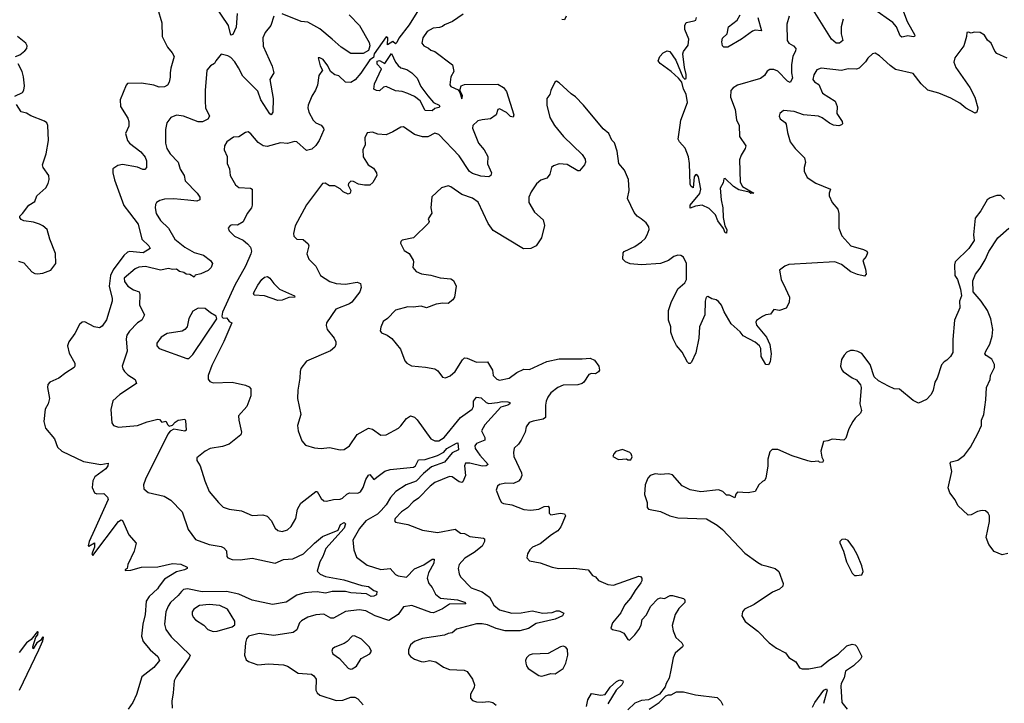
# Model space of a CAD drawing. Extents: x 2199565 to 2323334, y 894172 to 1018966.
# Tile 261 of 440: x 2233874 to 2241160, y 1007768 to 1012829. Entities that reach past the tile are written whole.
import ezdxf

# ---------------------------------------------------------------- set-up
doc = ezdxf.new("R2010")
doc.units = 0

msp = doc.modelspace()

# ---------------------------------------------------------------- linework, layer by layer
at = {"layer": '0CON10XD'}
for points in [[(2236886.2, 1013003.8), (2236755, 1012791.8), (2236678.6, 1012691.4), (2236665, 1012660), (2236655, 1012650), (2236635, 1012667.5), (2236595, 1012642.5), (2236597.5, 1012695), (2236585, 1012702.5), (2236495.5, 1012575), (2236490.6, 1012549.4), (2236465, 1012530.4), (2236397.7, 1012432.3), (2236355, 1012384.4), (2236325, 1012364), (2236285, 1012366), (2236235, 1012412), (2236205, 1012420.6), (2236174.3, 1012444.3), (2236155, 1012486.7), (2236120, 1012535), (2236095, 1012547.5), (2236083, 1012547), (2236097.7, 1012487.7), (2236113.8, 1012455), (2236088, 1012415), (2236077.5, 1012345), (2236062.7, 1012307.3), (2236035, 1012262.5), (2236008, 1012195), (2236005.8, 1012175), (2236012.9, 1012145), (2236044.4, 1012085), (2236066.1, 1012066.1), (2236105, 1012046.9), (2236122.2, 1012025), (2236123.6, 1012013.6), (2236088.7, 1011935), (2236065, 1011898.5), (2236035, 1011871.3), (2235995, 1011859.2), (2235925, 1011924.2), (2235907.6, 1011927.6), (2235855, 1011911.5), (2235803.4, 1011916.6), (2235705, 1011891.1), (2235675, 1011894.3), (2235639.3, 1011919.3), (2235584.2, 1011984.2), (2235565, 1011998.8), (2235545, 1011993.8), (2235495, 1011960.8), (2235455, 1011959.2), (2235406, 1011925), (2235388, 1011895), (2235386.2, 1011865), (2235408.8, 1011815), (2235410, 1011765), (2235426, 1011725), (2235430, 1011675), (2235470, 1011605), (2235495, 1011587.5), (2235581.4, 1011581.4), (2235595, 1011573.3), (2235594.3, 1011455), (2235588.1, 1011435), (2235557.5, 1011395), (2235527.7, 1011332.3), (2235485, 1011306.7), (2235445, 1011310), (2235430, 1011305), (2235416.7, 1011285), (2235423.8, 1011265), (2235463.8, 1011225), (2235527, 1011197), (2235559.7, 1011169.7), (2235582, 1011145), (2235588.9, 1011115), (2235585, 1011094.4), (2235543.7, 1011005), (2235465, 1010863.8), (2235374.2, 1010664.2), (2235368.8, 1010635), (2235372.5, 1010625), (2235385, 1010620), (2235405, 1010622.5), (2235416.7, 1010606.7), (2235423.6, 1010593.6), (2235442.5, 1010585), (2235385, 1010445.4), (2235295, 1010268.8), (2235267.3, 1010195), (2235267.1, 1010167.1), (2235279.5, 1010149.5), (2235305, 1010140), (2235445.5, 1010145.5), (2235544.3, 1010124.3), (2235570.5, 1010110.5), (2235583.3, 1010095), (2235583.8, 1010045), (2235554.2, 1009965.8), (2235494, 1009895), (2235494.2, 1009865), (2235515.7, 1009775), (2235510, 1009755), (2235423, 1009687), (2235375, 1009670), (2235283.3, 1009655), (2235245, 1009635.7), (2235183.3, 1009585), (2235183.8, 1009565), (2235208.8, 1009525), (2235244, 1009415), (2235276.2, 1009335), (2235343.6, 1009253.6), (2235380.3, 1009220.3), (2235424.5, 1009204.5), (2235515, 1009193.1), (2235595, 1009157.5), (2235673.6, 1009163.6), (2235705, 1009153.3), (2235735, 1009122.5), (2235764.1, 1009064.1), (2235785, 1009046.2), (2235815, 1009040), (2235855, 1009052), (2235882.6, 1009077.4), (2235916.9, 1009135), (2235929.1, 1009205), (2235955, 1009250), (2236065, 1009336), (2236075.9, 1009335.9), (2236104.3, 1009285), (2236125, 1009268.1), (2236145, 1009265.6), (2236195, 1009276.5), (2236245, 1009278.9), (2236263.6, 1009286.4), (2236295, 1009317.1), (2236315, 1009327.1), (2236375, 1009322.5), (2236395, 1009334.4), (2236414.7, 1009365.3), (2236436.2, 1009425), (2236455, 1009458), (2236465, 1009462), (2236495, 1009425.7), (2236535, 1009456.7), (2236575, 1009486.5), (2236615, 1009500), (2236787.1, 1009515), (2236803.2, 1009526.8), (2236825, 1009571.3), (2236875, 1009573.2), (2236965, 1009602.8), (2237011.7, 1009628.3), (2237035, 1009653.4), (2237105, 1009694.6), (2237116.7, 1009696.7), (2237120.8, 1009645), (2237075, 1009622.7), (2237017.6, 1009552.4), (2236922, 1009518), (2236860.6, 1009469.4), (2236807.4, 1009412.6), (2236734.5, 1009385.5), (2236657.5, 1009335), (2236617.7, 1009292.3), (2236585, 1009238.1), (2236549.6, 1009195), (2236521, 1009169), (2236435, 1009118.6), (2236388.3, 1009061.7), (2236340, 1008975), (2236345.6, 1008905), (2236365, 1008850), (2236445, 1008790.8), (2236545, 1008758.9), (2236615, 1008766), (2236655, 1008720.5), (2236675, 1008711.8), (2236735, 1008702.9), (2236795, 1008763.1), (2236865, 1008792.1), (2236925, 1008834.6), (2236940, 1008835), (2236938.3, 1008805), (2236900, 1008735), (2236888.1, 1008695), (2236901.9, 1008655), (2236925.6, 1008625), (2236950, 1008575), (2236986.4, 1008546.4), (2237114, 1008535), (2237165, 1008516.6), (2237175.8, 1008505), (2237055, 1008500.9), (2237002.3, 1008467.7), (2236935, 1008438.6), (2236915, 1008439.2), (2236775, 1008492.9), (2236715, 1008481.5), (2236675, 1008424.3), (2236605, 1008381.1), (2236504.6, 1008414.6), (2236435, 1008451.9), (2236385, 1008460.5), (2236285, 1008447.5), (2236195, 1008398.8), (2236175, 1008399.1), (2236125, 1008427.9), (2236065, 1008423.6), (2236005, 1008404.5), (2235960.2, 1008379.8), (2235945.4, 1008364.6), (2235925, 1008312.5), (2235898.1, 1008291.9), (2235755, 1008268.9), (2235645, 1008284.5), (2235566.7, 1008265), (2235552, 1008245), (2235543.4, 1008216.6), (2235538, 1008125), (2235550.5, 1008090.5), (2235566.4, 1008076.4), (2235595, 1008066.7), (2235635, 1008053.3), (2235715, 1008059.2), (2235825, 1008052.1), (2235855, 1008041.8), (2235935, 1007992.1), (2236032.8, 1007982.8), (2236051.4, 1007971.4), (2236067.8, 1007947.8), (2236064.5, 1007865), (2236075, 1007846), (2236095, 1007829.2), (2236215, 1007790), (2236265, 1007792.2), (2236325, 1007813.1), (2236354.3, 1007814.3), (2236375, 1007802), (2236415, 1007756.7)], [(2235481.8, 1012875), (2235475, 1012772.5), (2235450.5, 1012719.5), (2235435.9, 1012714.1), (2235418.8, 1012785), (2235315, 1012939.6)], [(2240390.5, 1012945), (2240441.5, 1012815), (2240497.5, 1012715), (2240495.7, 1012704.3), (2240485, 1012700.8), (2240445, 1012708.9), (2240415, 1012701.4), (2240400.3, 1012700.3), (2240388.7, 1012708.7), (2240362.5, 1012775), (2240335, 1012806.7), (2240195, 1012906.5)], [(2234894.2, 1012914.2), (2234924.4, 1012805), (2234928.6, 1012705), (2234967.1, 1012625), (2235002.6, 1012582.6), (2235017.1, 1012555), (2234990.9, 1012469.1), (2234986.9, 1012435), (2234987.9, 1012402.1), (2234979.2, 1012365), (2234966.3, 1012343.7), (2234945, 1012331.9), (2234905, 1012329.5), (2234865, 1012343.1), (2234775, 1012358.9), (2234672.5, 1012357.5), (2234660.6, 1012345), (2234616.5, 1012235), (2234619.5, 1012185), (2234675, 1012098.8), (2234682.2, 1012075), (2234680.7, 1012039.3), (2234657.5, 1011985), (2234671.4, 1011935), (2234687.1, 1011915), (2234771.2, 1011851.2), (2234802, 1011812), (2234813.1, 1011785), (2234812, 1011735), (2234799.2, 1011720.8), (2234785, 1011720.8), (2234745, 1011736.9), (2234635, 1011756.1), (2234600, 1011750), (2234563.5, 1011725), (2234561.8, 1011695), (2234575, 1011643.8), (2234645, 1011453.8), (2234685, 1011399.2), (2234749.1, 1011315), (2234778.2, 1011205), (2234828.9, 1011155), (2234840, 1011135), (2234786.8, 1011103.2), (2234687.4, 1011112.6), (2234672.5, 1011107.5), (2234645, 1011083.1), (2234565, 1010976), (2234546.1, 1010935), (2234535.2, 1010855), (2234558.4, 1010765), (2234558.5, 1010745), (2234515, 1010608), (2234485, 1010559.2), (2234465, 1010547.8), (2234425, 1010555.7), (2234355, 1010593.1), (2234335, 1010590), (2234315, 1010572.5), (2234282.2, 1010505), (2234236.5, 1010445), (2234227.5, 1010415), (2234240.1, 1010360.1), (2234282, 1010285), (2234282, 1010265), (2234276.2, 1010255), (2234215, 1010215.5), (2234164.1, 1010175.9), (2234095.5, 1010144.5), (2234082.1, 1010127.9), (2234078.6, 1010105), (2234094.4, 1010025), (2234085.5, 1009985), (2234062.7, 1009945), (2234051.9, 1009855), (2234065.6, 1009805), (2234131.4, 1009725), (2234152.9, 1009665), (2234185, 1009635.7), (2234345, 1009557.5), (2234475, 1009535.6), (2234528.8, 1009545), (2234525.4, 1009525), (2234511.5, 1009505), (2234430.8, 1009445), (2234415.8, 1009415), (2234410, 1009365), (2234426.1, 1009326.1), (2234445, 1009318.8), (2234495, 1009322), (2234524, 1009295), (2234527.9, 1009277.9), (2234428.2, 1009051.8), (2234386.7, 1008965), (2234380, 1008935), (2234385, 1008932.5), (2234427, 1008957), (2234426.4, 1008923.6), (2234407.5, 1008875), (2234415, 1008862.5), (2234605, 1009112.9), (2234625, 1009127.5), (2234635, 1009121.2), (2234680.8, 1009015), (2234736.4, 1008953.6), (2234721.2, 1008895), (2234673.8, 1008795), (2234670, 1008765), (2234653.6, 1008756.4), (2234655, 1008750), (2234695, 1008753.3), (2234774.4, 1008775.6), (2234895, 1008777.5), (2235005, 1008803.3), (2235065, 1008799.2), (2235112.5, 1008775), (2235112.5, 1008765), (2235092.5, 1008755), (2235035, 1008742.5), (2234944.1, 1008685.9), (2234905.4, 1008634.6), (2234892.9, 1008615), (2234831.5, 1008558.5), (2234808.8, 1008525), (2234802.5, 1008425), (2234785.9, 1008354.1), (2234776.1, 1008265), (2234786.9, 1008225), (2234840, 1008165), (2234895.8, 1008115), (2234907.5, 1008085), (2234865, 1008032.5), (2234777.8, 1007965), (2234737, 1007833), (2234710, 1007775), (2234675.8, 1007725)], [(2236311.8, 1012865), (2236387.7, 1012785), (2236459, 1012659), (2236464.3, 1012634.3), (2236455, 1012601.7), (2236415, 1012577.3), (2236325, 1012578.5), (2236252.9, 1012625), (2236185, 1012683.3), (2236095, 1012761.4), (2236005, 1012810), (2235956.5, 1012816.5), (2235815, 1012872.9)], [(2237155, 1012870.8), (2237076.2, 1012815), (2237018.3, 1012791.7), (2237001.2, 1012778.8), (2236979.8, 1012770.2), (2236934.5, 1012765.5), (2236888.7, 1012741.3), (2236856, 1012695), (2236848.8, 1012655), (2236864.2, 1012634.2), (2236898.1, 1012618.1), (2236915, 1012602), (2236945, 1012592.5), (2237076.5, 1012495), (2237087.1, 1012445), (2237064.4, 1012405), (2237055.5, 1012345.5), (2237065, 1012334.4), (2237118.3, 1012308.3), (2237130.7, 1012290.7), (2237145, 1012243.8), (2237151.4, 1012265), (2237133, 1012303), (2237133.9, 1012313.9), (2237141.7, 1012338.3), (2237165, 1012350), (2237412.1, 1012352.1), (2237455, 1012326), (2237475, 1012297.5), (2237529.2, 1012125), (2237525, 1012107.5), (2237505, 1012112.5), (2237475, 1012141.4), (2237425, 1012170), (2237411.2, 1012165), (2237400, 1012125), (2237358.8, 1012095), (2237295, 1012088), (2237265, 1012080), (2237228, 1012045), (2237224.3, 1012025), (2237269.5, 1011915), (2237310.6, 1011865), (2237338, 1011815), (2237335, 1011762.5), (2237365.7, 1011694.3), (2237361.2, 1011675), (2237345, 1011665.8), (2237285, 1011669.2), (2237225, 1011690), (2237201.2, 1011705), (2237125, 1011821.8), (2236975, 1011979.2), (2236945, 1011988), (2236895, 1011962.5), (2236855, 1011962), (2236795, 1011980), (2236715, 1012036.2), (2236695, 1012033.8), (2236635, 1011997.5), (2236585, 1011977.5), (2236525, 1011980.8), (2236485, 1011996), (2236445, 1011990), (2236428, 1011955), (2236429.7, 1011900.3), (2236412.7, 1011867.3), (2236416.2, 1011813.8), (2236452, 1011755), (2236490.7, 1011730.7), (2236514.2, 1011695), (2236517.1, 1011675), (2236487.7, 1011622.3), (2236465, 1011602.5), (2236426.1, 1011603.9), (2236380.3, 1011610.3), (2236345, 1011631.9), (2236325, 1011634.4), (2236305.6, 1011615), (2236305, 1011602.5), (2236324, 1011565), (2236320, 1011545), (2236305, 1011536.2), (2236266.7, 1011555), (2236245, 1011577.5), (2236205, 1011598.5), (2236165, 1011598.1), (2236135, 1011617.8), (2236115, 1011616.4), (2235995, 1011457.1), (2235912.8, 1011302.8), (2235900, 1011245), (2235902, 1011225), (2235924.3, 1011204.3), (2235970.3, 1011200.3), (2236009.1, 1011169.1), (2236012.9, 1011155), (2235999.2, 1011095), (2236012.5, 1011055), (2236064.4, 1011004.4), (2236100.8, 1010935), (2236169.6, 1010889.6), (2236214.6, 1010874.6), (2236285, 1010870.6), (2236370, 1010885), (2236396.7, 1010875), (2236401.2, 1010845), (2236391.2, 1010815), (2236331.7, 1010738.3), (2236315, 1010725.7), (2236213.8, 1010685), (2236143.8, 1010585), (2236141.2, 1010565), (2236148.8, 1010535), (2236200.7, 1010470.7), (2236212.9, 1010445), (2236214.2, 1010425), (2236206.2, 1010405), (2236173, 1010377), (2235995, 1010301.2), (2235955, 1010247.5), (2235948.8, 1010225), (2235947.5, 1010175), (2235931.4, 1010085), (2235930, 1010025), (2235954.2, 1009905), (2235930, 1009825), (2235934, 1009785), (2235961.7, 1009711.7), (2235989.5, 1009679.5), (2236055, 1009659.2), (2236105, 1009654.2), (2236165, 1009662), (2236245, 1009644), (2236275, 1009646.2), (2236314, 1009675), (2236371.4, 1009758.6), (2236455, 1009805.6), (2236485, 1009797.5), (2236545, 1009753.8), (2236585, 1009756), (2236675.6, 1009804.4), (2236695, 1009821.2), (2236735, 1009876), (2236765, 1009895.8), (2236795, 1009885.8), (2236815, 1009866), (2236915.8, 1009725.8), (2236945, 1009710.5), (2236975, 1009710), (2237015.5, 1009735), (2237135, 1009884.3), (2237221.1, 1009945), (2237231.9, 1009965), (2237231.8, 1010005), (2237255, 1010033.5), (2237289.5, 1010029.5), (2237325, 1009995.4), (2237345, 1009986.7), (2237410, 1009995)], [(2239335.5, 1012845), (2239363, 1012747), (2239315, 1012750.4), (2239295.3, 1012744.7), (2239215, 1012685.5), (2239115, 1012625.3), (2239083.8, 1012625), (2239075.5, 1012635.5), (2239068.8, 1012665), (2239075, 1012691.9), (2239108.9, 1012725), (2239118.6, 1012775), (2239183.9, 1012825), (2239205.3, 1012865)], [(2239967.9, 1012832.1), (2239953.1, 1012776.9), (2239952.7, 1012725), (2239965.4, 1012675), (2239939.2, 1012655), (2239914.4, 1012654.4), (2239882.1, 1012685), (2239745, 1012901.4)], [(2235754.3, 1012855), (2235732.9, 1012785), (2235690, 1012735), (2235672.5, 1012695), (2235675, 1012632.5), (2235742, 1012485), (2235754.2, 1012435), (2235724.5, 1012385), (2235748.9, 1012245), (2235747.1, 1012142.9), (2235735.7, 1012124.3), (2235725, 1012131.9), (2235658.5, 1012235), (2235635, 1012300.8), (2235525, 1012410.5), (2235491.8, 1012471.8), (2235465, 1012516.4), (2235435, 1012548.5), (2235415, 1012561.5), (2235365, 1012573.3), (2235323.8, 1012525), (2235316.2, 1012505), (2235285, 1012488), (2235258, 1012455), (2235245.6, 1012305), (2235245.5, 1012225), (2235247.8, 1012175), (2235277.8, 1012115), (2235265, 1012092.9), (2235226.4, 1012073.6), (2235195, 1012073.5), (2235085.7, 1012114.3), (2235035, 1012121.5), (2234990.8, 1012105), (2234963.1, 1012065), (2234951.9, 1012015), (2234951.9, 1011915), (2234961.5, 1011875), (2234988.2, 1011835), (2235046.5, 1011775), (2235061.4, 1011721.4), (2235091.4, 1011675), (2235098.6, 1011635), (2235187.1, 1011545), (2235207.5, 1011515), (2235206, 1011495), (2235185, 1011484.4), (2235116.9, 1011493.1), (2235015, 1011502.1), (2234945, 1011500), (2234910.3, 1011489.7), (2234886.2, 1011475), (2234878.8, 1011461.2), (2234875.8, 1011435), (2234883.1, 1011395), (2234915, 1011342.9), (2234975.6, 1011285), (2235021.9, 1011205), (2235095, 1011145.5), (2235165, 1011104.6), (2235234.5, 1011084.5), (2235285.7, 1011045), (2235301.4, 1011025), (2235290.5, 1010995), (2235268.5, 1010971.5), (2235215, 1010946.5), (2235173.3, 1010936.7), (2235165, 1010923.3), (2235133.5, 1010943.5), (2235105, 1010945.4), (2235087.4, 1010957.4), (2235057.3, 1010965), (2235035, 1010981.8), (2235005, 1010978.9), (2234975, 1010987.1), (2234915, 1010975.6), (2234805, 1011002.7), (2234755, 1010996.5), (2234728.6, 1010985), (2234647.1, 1010915), (2234649.5, 1010889.5), (2234675, 1010855.6), (2234715, 1010830), (2234758, 1010815), (2234763.2, 1010793.2), (2234760, 1010715), (2234797.1, 1010645), (2234777.1, 1010605), (2234746.5, 1010583.5), (2234686, 1010524), (2234666, 1010494), (2234660.8, 1010465), (2234668.9, 1010375), (2234632.5, 1010265), (2234635.8, 1010245), (2234648, 1010225), (2234675, 1010198.8), (2234727.5, 1010165), (2234737.5, 1010135), (2234615.7, 1010054.3), (2234562.7, 1010007.3), (2234547.7, 1009942.3), (2234554.2, 1009844.2), (2234567.5, 1009825), (2234605, 1009812.5), (2234745, 1009823.5), (2234817.6, 1009852.4), (2234895, 1009872.5), (2234909.2, 1009869.2), (2234925, 1009850), (2234955, 1009857.5), (2234969.3, 1009829.3), (2234980.7, 1009820.7), (2235005, 1009827.5), (2235025, 1009848.8), (2235045.4, 1009864.6), (2235095, 1009872), (2235101.7, 1009861.7), (2235105, 1009791.2), (2235095, 1009783.6), (2235015, 1009796.7), (2234988, 1009782), (2234970, 1009760), (2234805, 1009427.1), (2234789.7, 1009385), (2234791.4, 1009355), (2234825, 1009329.2), (2234942.1, 1009302.1), (2234991.7, 1009271.7), (2235075, 1009186.7), (2235120, 1009055), (2235175, 1008980), (2235275, 1008944.4), (2235365, 1008928.8), (2235385, 1008918.8), (2235405, 1008896.2), (2235405.6, 1008855.6), (2235413.9, 1008843.9), (2235445, 1008832.5), (2235505, 1008830.3), (2235595, 1008841.6), (2235765, 1008804.6), (2235825, 1008832.9), (2235895, 1008837.2), (2235975, 1008874.1), (2236055, 1008954), (2236115, 1009002.1), (2236230.8, 1009049.2), (2236247.7, 1009092.3), (2236275.5, 1009105.5), (2236285.5, 1009095.5), (2236275, 1009064.6), (2236140, 1008915), (2236117.3, 1008855), (2236094.5, 1008815), (2236075.9, 1008745.9), (2236096, 1008725), (2236136.7, 1008706.7), (2236271.8, 1008681.8), (2236405, 1008641.2), (2236455, 1008632.8), (2236495, 1008602.9), (2236517.5, 1008595), (2236515, 1008570), (2236495, 1008560), (2236475, 1008559.2), (2236439.2, 1008579.2), (2236325, 1008586.1), (2236285, 1008596.2), (2236185, 1008595.7), (2236137.5, 1008582.5), (2236075, 1008593.3), (2236035, 1008591.9), (2235983.9, 1008586.1), (2235925, 1008569.7), (2235845, 1008517.6), (2235745, 1008499.2), (2235595, 1008532.5), (2235495, 1008577.2), (2235405, 1008596.5), (2235222.7, 1008592.7), (2235115.3, 1008614.7), (2235085, 1008610), (2235071.5, 1008595), (2235047.3, 1008565), (2234990.5, 1008515), (2234972.3, 1008487.7), (2234955.3, 1008444.7), (2234944.5, 1008355), (2234954.4, 1008315), (2234995, 1008260), (2235135.6, 1008125), (2235128.6, 1008105), (2235031.1, 1007965), (2235016.7, 1007935), (2235010, 1007845), (2234998.5, 1007785), (2235001.7, 1007731.7)], [(2237918, 1012855), (2237905, 1012826.7), (2237885, 1012830.8)], [(2239568.6, 1012855), (2239550.6, 1012795), (2239552.5, 1012675), (2239565, 1012655.7), (2239600.6, 1012635), (2239616.4, 1012615), (2239613.8, 1012595), (2239595, 1012558), (2239584.1, 1012494.1), (2239584, 1012435), (2239591.5, 1012395), (2239575.7, 1012364.3), (2239555, 1012373.5), (2239485, 1012446.9), (2239455, 1012460.6), (2239425, 1012460.8), (2239405, 1012448.8), (2239384.2, 1012415), (2239356.4, 1012393.6), (2239185, 1012343.1), (2239154, 1012325), (2239135.8, 1012305), (2239134.4, 1012255), (2239167.5, 1012165), (2239177.4, 1012087.4), (2239196.9, 1012045), (2239201.4, 1011965), (2239246, 1011895), (2239242.5, 1011875), (2239213.1, 1011826.9), (2239199.3, 1011790.7), (2239205.6, 1011625.6), (2239223.1, 1011593.1), (2239306.2, 1011545), (2239285, 1011542.9), (2239272.3, 1011552.3), (2239195, 1011570), (2239155, 1011592.9), (2239095, 1011653.3), (2239085, 1011650), (2239078.8, 1011621.2), (2239057.5, 1011582.5), (2239064.3, 1011495), (2239076.7, 1011435), (2239078.5, 1011365), (2239092.4, 1011302.4), (2239107.1, 1011275), (2239105, 1011247.5), (2239095, 1011251.2), (2239082.5, 1011282.5), (2239040.9, 1011340.9), (2239022.9, 1011385), (2238975, 1011432), (2238925, 1011455.8), (2238875, 1011448.9), (2238835, 1011432.5), (2238835, 1011456), (2238907.4, 1011542.6), (2238912.9, 1011575), (2238896.3, 1011665), (2238885, 1011682.9), (2238875, 1011680.8), (2238865.6, 1011665), (2238856.7, 1011585), (2238842.5, 1011595), (2238835, 1011610), (2238831.1, 1011765), (2238823.6, 1011813.6), (2238798.6, 1011878.6), (2238755.8, 1011925), (2238746, 1011945), (2238762.3, 1012047.7), (2238765.8, 1012085), (2238814.2, 1012215), (2238805, 1012277.5), (2238786.2, 1012315), (2238772.5, 1012365), (2238748.8, 1012395), (2238694.6, 1012444.6), (2238613.8, 1012505), (2238598.8, 1012525), (2238610, 1012555), (2238635, 1012584), (2238665, 1012599.2), (2238685, 1012594.3), (2238728.2, 1012528.2), (2238782, 1012402), (2238795, 1012387.5), (2238806, 1012394), (2238806.2, 1012423.8), (2238793.8, 1012475), (2238781.8, 1012575), (2238785.6, 1012594.4), (2238819.2, 1012640.8), (2238824.2, 1012685), (2238795.6, 1012755), (2238795.6, 1012785), (2238805, 1012808), (2238865, 1012819.2), (2238876.2, 1012825), (2238882.5, 1012845)], [(2241180, 1012545), (2241105, 1012578.8), (2241090, 1012595), (2241063.3, 1012655), (2241035, 1012676.7), (2241013, 1012713), (2240980, 1012735), (2240937.5, 1012737.5), (2240915, 1012730), (2240895, 1012737.5), (2240882.5, 1012735), (2240881.2, 1012705), (2240860, 1012635), (2240793.4, 1012546.6), (2240787.5, 1012515), (2240800, 1012475), (2240905, 1012326), (2240941.1, 1012255), (2240962.9, 1012175), (2240957.1, 1012142.9), (2240945, 1012136.2), (2240875, 1012174.4), (2240830.2, 1012210.2), (2240765, 1012247.3), (2240675, 1012284.5), (2240595, 1012308.2), (2240544.2, 1012354.2), (2240485, 1012431.1), (2240355, 1012461.1), (2240315, 1012489.4), (2240235, 1012562), (2240205, 1012580), (2240185, 1012576.7), (2240148.8, 1012545), (2240132.4, 1012517.6), (2240101.2, 1012485), (2240085, 1012468.8), (2240065, 1012462.5), (2240004.4, 1012465.6), (2239955, 1012452.9), (2239805, 1012470), (2239772.6, 1012457.4), (2239749.1, 1012420.9), (2239743.1, 1012385), (2239755, 1012368), (2239787.9, 1012347.9), (2239815, 1012285.8), (2239908.8, 1012225), (2239922.5, 1012185), (2239920.6, 1012135), (2239959.2, 1012075), (2239961.2, 1012058.8), (2239955, 1012050), (2239935, 1012044), (2239895, 1012048.6), (2239865, 1012061.5), (2239811.8, 1012101.8), (2239785, 1012114.6), (2239675, 1012124.6), (2239605, 1012148.6), (2239525, 1012156.2), (2239497.5, 1012135), (2239493.3, 1012115), (2239500, 1012095), (2239537.7, 1012067.7), (2239546.2, 1012055), (2239554.4, 1011994.4), (2239575.5, 1011925.5), (2239612, 1011875), (2239680, 1011805), (2239688, 1011772), (2239678, 1011735), (2239678.3, 1011708.3), (2239701.7, 1011661.7), (2239765, 1011619.2), (2239873.3, 1011575), (2239863.3, 1011545), (2239863.9, 1011523.9), (2239886.7, 1011475), (2239927.5, 1011425), (2239936.2, 1011395), (2239934.4, 1011285), (2239958.5, 1011228.5), (2240025, 1011154), (2240118.3, 1011128.3), (2240143.3, 1011115), (2240146.4, 1011103.6), (2240136.7, 1011075), (2240114, 1011045), (2240133, 1010983), (2240136.7, 1010945), (2240125, 1010931.2), (2240072.7, 1010942.7), (2240025, 1010962.5), (2239955, 1011016.2), (2239905, 1011035.6), (2239565, 1011015.7), (2239536.7, 1011005), (2239496.2, 1010975), (2239508.8, 1010905), (2239541.7, 1010838.3), (2239570, 1010775), (2239566.7, 1010735), (2239546.4, 1010693.6), (2239495, 1010676.7), (2239455, 1010682.5), (2239430.7, 1010649.3), (2239395, 1010643.3), (2239369.3, 1010630.7), (2239327, 1010603), (2239320.7, 1010589.3), (2239325, 1010567.5), (2239399.7, 1010479.7), (2239425.6, 1010425), (2239434, 1010356), (2239426.2, 1010295), (2239415, 1010273.8), (2239395, 1010276.7), (2239360.6, 1010335), (2239358.1, 1010395), (2239348.6, 1010415), (2239315, 1010441.5), (2239227.3, 1010487.3), (2239205, 1010518.8), (2239138.3, 1010578.3), (2239086.2, 1010666.2), (2239066.2, 1010716.2), (2239045, 1010742), (2239027.5, 1010755), (2238995, 1010761.2), (2238965, 1010780), (2238953.3, 1010775), (2238946.7, 1010745), (2238944.3, 1010645), (2238904.1, 1010554.1), (2238898.8, 1010471.2), (2238878, 1010362), (2238845, 1010292.5), (2238835, 1010282.5), (2238825, 1010282.5), (2238815, 1010292.5), (2238777, 1010367), (2238735, 1010416.7), (2238708.8, 1010465), (2238691.2, 1010515), (2238691.2, 1010555), (2238674.1, 1010604.1), (2238674, 1010675), (2238694.2, 1010735), (2238742.9, 1010837.1), (2238795, 1010880.6), (2238807.7, 1010905), (2238807.3, 1011025), (2238785, 1011070), (2238765, 1011084), (2238745, 1011085.8), (2238714.5, 1011075.5), (2238675, 1011046), (2238616.6, 1011023.4), (2238475, 1011014.4), (2238390.3, 1011020.3), (2238355.9, 1011035.9), (2238336.7, 1011055), (2238338.3, 1011101.7), (2238347, 1011113), (2238425, 1011148.8), (2238475.5, 1011184.5), (2238501.7, 1011208.3), (2238518, 1011235), (2238531.2, 1011275), (2238528.8, 1011295), (2238510, 1011325), (2238473.6, 1011353.6), (2238444, 1011375), (2238421.1, 1011401.1), (2238372.5, 1011505), (2238382.5, 1011565), (2238380, 1011645), (2238348.8, 1011715), (2238308, 1011765), (2238294.2, 1011855), (2238275, 1011917.5), (2238256.4, 1011936.4), (2238233.3, 1011985), (2238191.7, 1012021.7), (2238046.7, 1012195), (2237987, 1012257), (2237955, 1012278.8), (2237865, 1012362.5), (2237845, 1012372.5), (2237833, 1012367), (2237803.3, 1012305), (2237796.2, 1012275), (2237774, 1012246), (2237773.9, 1012196.1), (2237796.2, 1012105), (2237832, 1012045), (2237896.7, 1011965), (2238035, 1011830), (2238058.8, 1011795), (2238061.2, 1011775), (2238053.8, 1011755), (2238015, 1011710), (2238005, 1011710), (2237925, 1011757.5), (2237865, 1011762.5), (2237825, 1011748), (2237810, 1011735), (2237796.7, 1011685), (2237785, 1011667.5), (2237773.6, 1011656.4), (2237729.5, 1011640.5), (2237697.3, 1011612.7), (2237657.5, 1011555), (2237640.8, 1011515), (2237642, 1011475), (2237684.3, 1011404.3), (2237748.3, 1011348.3), (2237757.5, 1011305), (2237735.7, 1011214.3), (2237695.5, 1011154.5), (2237655, 1011134.2), (2237602.3, 1011132.3), (2237377.3, 1011267.3), (2237340.9, 1011320.9), (2237267.2, 1011477.2), (2237225, 1011508.6), (2237144.4, 1011534.4), (2237065, 1011590.8), (2237045, 1011598.1), (2236993.8, 1011585), (2236922.3, 1011517.7), (2236916.2, 1011435), (2236923.6, 1011396.4), (2236896.7, 1011355), (2236903.8, 1011335), (2236898.8, 1011321.2), (2236787.3, 1011212.7), (2236703.6, 1011196.4), (2236693, 1011187), (2236692.5, 1011175), (2236719.3, 1011119.3), (2236755, 1011096.7), (2236785, 1011047.5), (2236788.8, 1011035), (2236783.8, 1010995), (2236806.7, 1010965), (2236847.7, 1010947.7), (2236915, 1010937.5), (2236985, 1010917.5), (2237065, 1010910), (2237085, 1010897.5), (2237103.3, 1010855), (2237091.2, 1010775), (2237078.8, 1010755), (2237045, 1010728), (2237005, 1010730), (2236955, 1010722.5), (2236885, 1010696.7), (2236845, 1010707.1), (2236785, 1010700), (2236745, 1010703.8), (2236655, 1010678), (2236595, 1010616.2), (2236564.3, 1010595.7), (2236545, 1010552.5)], [(2233842.5, 1012555), (2233875, 1012568), (2233911.2, 1012598.8), (2233926.2, 1012615), (2233930, 1012635), (2233918, 1012655), (2233858, 1012705)], [(2236925, 1012154.4), (2236875, 1012157.7), (2236837.8, 1012227.8), (2236795, 1012260.7), (2236745, 1012283.1), (2236705, 1012296.2), (2236655, 1012302.7), (2236585, 1012334.4), (2236565, 1012328.6), (2236535, 1012302.9), (2236514.1, 1012304.1), (2236495, 1012314.4), (2236499.7, 1012355), (2236550.9, 1012465), (2236518.2, 1012498.3), (2236518.3, 1012521.7), (2236535, 1012527.5), (2236575, 1012504.5), (2236625, 1012577.5), (2236655.5, 1012515), (2236675, 1012490), (2236695, 1012473.3), (2236738.8, 1012458.8), (2236775, 1012434.3), (2236814.3, 1012395), (2236841.5, 1012335), (2236895, 1012264.4), (2236936.7, 1012216.7), (2236977.5, 1012195), (2236982.5, 1012185), (2236975, 1012178.6), (2236945, 1012170.8), (2236925, 1012154.4)], [(2233837.7, 1012262.3), (2233895, 1012290), (2233904.2, 1012305.8), (2233909.7, 1012340.3), (2233902.7, 1012405), (2233891.8, 1012445), (2233861.8, 1012501.8)], [(2233865, 1011040.8), (2233905, 1011029.2), (2233963.2, 1010963.2), (2233985, 1010950), (2234005, 1010947.1), (2234045, 1010953.5), (2234105, 1010974.3), (2234140.6, 1011025), (2234138.6, 1011098.6), (2234096.2, 1011205), (2234076.1, 1011276.1), (2234045, 1011302.9), (2234019.2, 1011315), (2233975, 1011329.2), (2233905, 1011339.5), (2233885, 1011348.9), (2233874.1, 1011364.1), (2233874.6, 1011375), (2233895.3, 1011394.7), (2233940.8, 1011455), (2233986.4, 1011483.6), (2234000, 1011525), (2234065.9, 1011584.1), (2234084.5, 1011615), (2234091.5, 1011645), (2234088.5, 1011675), (2234047.1, 1011735), (2234043.1, 1011755), (2234070.5, 1011835), (2234087.8, 1011935), (2234081.4, 1012045), (2234074, 1012065), (2234057.2, 1012077.2), (2233956.6, 1012116.6), (2233925, 1012137.5), (2233885, 1012147.5), (2233850.3, 1012200.3)], [(2241160.7, 1011500.7), (2241135, 1011526.7), (2241105, 1011526.7), (2241055, 1011510), (2241033.3, 1011495), (2240985, 1011412.5), (2240945, 1011360), (2240931.2, 1011235), (2240936.7, 1011195), (2240897.5, 1011135), (2240796.7, 1011035), (2240790, 1011015), (2240792.5, 1010935), (2240812.5, 1010905), (2240836.7, 1010835), (2240843.8, 1010785), (2240828.8, 1010745), (2240831.2, 1010695), (2240791.2, 1010605), (2240778.3, 1010461.7), (2240778.8, 1010365), (2240762.5, 1010335), (2240735, 1010307.5), (2240714.1, 1010295.9), (2240695, 1010272.5), (2240663.3, 1010175), (2240646.7, 1010145), (2240632.5, 1010085), (2240617.5, 1010055), (2240585, 1010017.5), (2240525, 1009990), (2240485, 1010010), (2240385, 1010093.8), (2240345, 1010096.7), (2240303, 1010117), (2240230, 1010155), (2240197.5, 1010185), (2240166, 1010275), (2240105, 1010356.7), (2240075, 1010373.3), (2240045, 1010380), (2240020.7, 1010379.3), (2239995, 1010367.5), (2239973.9, 1010346.1), (2239956.1, 1010313.9), (2239946.7, 1010265), (2239956.4, 1010236.4), (2239967.5, 1010225), (2240035, 1010176.7), (2240065, 1010163.3), (2240095.9, 1010125.9), (2240101.2, 1010105), (2240091.2, 1009985), (2240102.5, 1009935), (2240095, 1009916.7), (2240055, 1009880), (2240038.8, 1009855), (2240010.5, 1009799.5), (2239988.3, 1009731.7), (2239973, 1009717), (2239886.4, 1009723.6), (2239855, 1009710), (2239822.5, 1009705), (2239802, 1009635), (2239810.7, 1009590.7), (2239822.5, 1009565), (2239815, 1009550), (2239793, 1009553), (2239785, 1009560), (2239735, 1009556.2), (2239705, 1009563.8), (2239590.5, 1009600.5), (2239485, 1009646.7), (2239443, 1009647), (2239425, 1009630), (2239410, 1009575), (2239410, 1009525), (2239396.2, 1009435), (2239385, 1009417.5), (2239370.7, 1009409.3), (2239342.5, 1009385), (2239315, 1009336.7), (2239265, 1009326), (2239185, 1009330), (2239173, 1009317), (2239165, 1009290), (2239125, 1009310), (2239105, 1009310), (2239077.5, 1009335), (2239045, 1009348.6), (2238915, 1009332.9), (2238835, 1009348), (2238775, 1009378.8), (2238705, 1009460), (2238675, 1009466.7), (2238615, 1009462.5), (2238575, 1009466.7), (2238540, 1009455), (2238522.5, 1009435), (2238503.3, 1009385), (2238496.2, 1009315), (2238516.2, 1009255), (2238517.7, 1009217.7), (2238526, 1009206), (2238616.8, 1009186.8), (2238685, 1009156.2), (2238745, 1009142), (2238955, 1009133.8), (2239035.8, 1009085.8), (2239073.3, 1009055), (2239239.7, 1008879.7), (2239335, 1008810), (2239365, 1008793.3), (2239395, 1008786.7), (2239465, 1008766.7), (2239492.5, 1008745), (2239523.3, 1008655), (2239520, 1008635), (2239497, 1008613), (2239445, 1008590), (2239309.4, 1008500.6), (2239236.7, 1008465), (2239221.2, 1008445), (2239216.7, 1008415), (2239243, 1008373), (2239335, 1008301.2), (2239420, 1008215), (2239475, 1008176.2), (2239541.7, 1008141.7), (2239566.1, 1008106.1), (2239617.5, 1008075), (2239645, 1008030), (2239665, 1008023.8), (2239713.9, 1008023.9), (2239805, 1008040), (2239862.3, 1008087.7), (2239929.3, 1008130.7), (2239995, 1008192.5), (2240035, 1008205.6), (2240055, 1008200), (2240067.6, 1008187.6), (2240106, 1008115), (2240095.5, 1008094.5), (2240045, 1008045.6), (2239983.8, 1008006.2), (2239975, 1007955.7), (2239951.9, 1007915), (2239949, 1007895), (2239956.3, 1007775), (2239996, 1007725)], [(2241185, 1008878), (2241145, 1008868), (2241085, 1008892.5), (2241045, 1008942.5), (2241026.4, 1008996.4), (2241050, 1009115), (2241050, 1009155), (2241040, 1009175), (2241021.7, 1009191.7), (2240995, 1009196.2), (2240962.3, 1009187.7), (2240915, 1009163.3), (2240891.7, 1009161.7), (2240815, 1009232.5), (2240796.2, 1009275), (2240756.7, 1009325), (2240744.1, 1009364.1), (2240772, 1009485), (2240758.8, 1009545), (2240767.5, 1009555), (2240815, 1009569.2), (2240864.2, 1009605), (2240910, 1009665), (2240964.3, 1009765.7), (2240991.2, 1009825), (2240991.2, 1009865), (2241008.8, 1009905), (2241024.2, 1010015), (2241028.8, 1010105), (2241054, 1010165), (2241056.7, 1010195), (2241087.5, 1010255), (2241087.5, 1010275), (2241066.4, 1010316.4), (2241025, 1010342.5), (2241016.2, 1010355), (2241022, 1010375), (2241053.9, 1010426.1), (2241070, 1010485), (2241074, 1010535), (2241060, 1010615), (2241036.1, 1010676.1), (2240988.8, 1010745), (2240930, 1010815), (2240927.5, 1010895), (2240946.2, 1010945), (2240981.2, 1010988.8), (2241018.3, 1011051.7), (2241045, 1011112.5), (2241111.2, 1011215), (2241192.5, 1011285)], [(2235785, 1010749.4), (2235685, 1010785.5), (2235608.8, 1010788.8), (2235604.1, 1010805), (2235635, 1010864), (2235665, 1010904.6), (2235685, 1010922.3), (2235706.6, 1010926.6), (2235725, 1010916.2), (2235754.4, 1010875), (2235795, 1010834.4), (2235906.7, 1010785), (2235910, 1010775), (2235865, 1010772), (2235815, 1010752), (2235785, 1010749.4)], [(2235110.4, 1010320.4), (2235125, 1010320.8), (2235155, 1010349.1), (2235332.2, 1010615), (2235327.5, 1010635), (2235285, 1010658.5), (2235245, 1010690), (2235195, 1010693.8), (2235155, 1010671.2), (2235124.5, 1010615.5), (2235112, 1010555), (2235095.6, 1010534.4), (2235075, 1010522.9), (2234965, 1010505.6), (2234920.6, 1010479.4), (2234888, 1010435), (2234888.6, 1010415), (2234906.2, 1010395), (2235110.4, 1010320.4)], [(2236545, 1010552.5), (2236540, 1010525), (2236550.5, 1010510.5), (2236593.6, 1010493.6), (2236627.7, 1010467.7), (2236690.8, 1010390.8), (2236724.1, 1010304.1), (2236737.5, 1010285), (2236773, 1010267), (2236877.3, 1010257.3), (2236945, 1010243.8), (2236968.3, 1010228.3), (2237002.7, 1010182.7), (2237025, 1010176.7), (2237058.8, 1010191.2), (2237096.2, 1010225), (2237149.2, 1010310.8), (2237165.6, 1010324.4), (2237185, 1010323.1), (2237255, 1010294.3), (2237335, 1010296.7), (2237373.5, 1010235), (2237377.8, 1010195), (2237405, 1010167.1), (2237425, 1010161.1), (2237495, 1010174.3), (2237552.1, 1010217.9), (2237605, 1010241.2), (2237645, 1010238.8), (2237775, 1010298.8), (2237865, 1010318.8), (2238035, 1010318.1), (2238095, 1010321.9), (2238127.9, 1010307.9), (2238158.8, 1010265), (2238163.3, 1010235), (2238158, 1010222), (2238135, 1010206.2), (2238105, 1010208.6), (2238085, 1010202.5), (2238049.2, 1010145), (2238035.4, 1010134.6), (2238005, 1010126.7), (2237895, 1010122.9), (2237855.7, 1010105), (2237805, 1010066.7), (2237781.1, 1010035), (2237768.5, 1010005), (2237763.6, 1009975), (2237765.8, 1009884.2), (2237748.3, 1009871.7), (2237672.1, 1009857.9), (2237644.3, 1009845.7), (2237621.2, 1009815), (2237613.8, 1009775), (2237585, 1009716.7), (2237565, 1009686.2), (2237533.2, 1009656.8), (2237527.1, 1009625), (2237529.4, 1009595), (2237586.7, 1009475), (2237589.4, 1009455), (2237580.6, 1009429.4), (2237565, 1009412), (2237527.5, 1009395), (2237472.1, 1009397.9), (2237425, 1009387.5), (2237410, 1009375), (2237399.2, 1009345), (2237425.8, 1009275.8), (2237440, 1009255), (2237455, 1009246.2), (2237515, 1009237.5), (2237605, 1009203.8), (2237655, 1009198), (2237715.6, 1009204.4), (2237755, 1009224.4), (2237785, 1009227.5), (2237792.5, 1009215), (2237791.2, 1009175), (2237804.1, 1009164.1), (2237876.8, 1009176.8), (2237905, 1009170), (2237913.3, 1009155), (2237878.8, 1009075), (2237856, 1009045), (2237807.8, 1009015), (2237725, 1008949.5), (2237668.8, 1008925), (2237647.5, 1008905), (2237632.5, 1008875), (2237626.7, 1008845), (2237645, 1008823.3), (2237725, 1008808.8), (2237815, 1008776.7), (2237863.6, 1008766.4), (2237975, 1008768), (2238080, 1008755), (2238113.3, 1008715), (2238135, 1008703.3), (2238157.5, 1008677.5), (2238226.8, 1008646.8), (2238266.8, 1008643.2), (2238455, 1008710), (2238467.6, 1008707.6), (2238478.6, 1008695), (2238477.5, 1008675), (2238469.2, 1008660.8), (2238426.9, 1008603.1), (2238394.5, 1008545.5), (2238348.8, 1008495), (2238322.3, 1008437.7), (2238260, 1008365), (2238247.5, 1008325), (2238260, 1008315), (2238315, 1008301.2), (2238345, 1008286.7), (2238375, 1008240), (2238385, 1008236.7), (2238426.2, 1008275), (2238455, 1008313.3), (2238472.4, 1008347.6), (2238480.4, 1008389.6), (2238508.9, 1008421.1), (2238545, 1008486), (2238595, 1008540.8), (2238615, 1008548.8), (2238645, 1008542.9), (2238685.9, 1008565.9), (2238705, 1008565.8), (2238785, 1008543.1), (2238795.3, 1008535), (2238795.3, 1008514.7), (2238750.6, 1008469.4), (2238724.3, 1008425), (2238701.5, 1008345), (2238708.5, 1008305), (2238729.4, 1008255), (2238772.5, 1008215), (2238782.5, 1008195), (2238778.8, 1008185), (2238725, 1008138.8), (2238710.5, 1008105), (2238692.7, 1008012.7), (2238680, 1007955), (2238656.7, 1007915), (2238650.7, 1007889.3), (2238607.5, 1007835), (2238526, 1007794), (2238475, 1007788), (2238425, 1007770), (2238375, 1007719.2)], [(2237410, 1009995), (2237445, 1010001.9), (2237485, 1010000.8), (2237500, 1009995), (2237500, 1009985), (2237485, 1009974.1), (2237435, 1009959.5), (2237315, 1009830.7), (2237291.3, 1009785), (2237315.4, 1009735), (2237315.5, 1009715), (2237255, 1009690.5), (2237242.5, 1009675), (2237244.5, 1009655), (2237278.8, 1009605), (2237340, 1009535), (2237326.2, 1009525), (2237295, 1009522.5), (2237203.6, 1009546.4), (2237173.8, 1009545), (2237164.5, 1009525.5), (2237171.8, 1009455), (2237152, 1009408), (2237145, 1009403.5), (2237125, 1009406.7), (2237075, 1009444.4), (2237055, 1009446.7), (2236945, 1009401.9), (2236910, 1009375), (2236825, 1009286.9), (2236785, 1009258.9), (2236743.9, 1009216.1), (2236698.6, 1009185), (2236652.9, 1009135), (2236647.7, 1009117.7), (2236655, 1009108), (2236745, 1009091.2), (2236855, 1009049.2), (2236965, 1009031.4), (2237095, 1009056.4), (2237135, 1009027.8), (2237165, 1009024.3), (2237205, 1009003.6), (2237305, 1008990), (2237312.5, 1008985), (2237312, 1008965), (2237295, 1008932.5), (2237235.7, 1008885), (2237167.2, 1008842.8), (2237125, 1008796.2), (2237118.1, 1008765), (2237125, 1008727.5), (2237136, 1008705), (2237213.7, 1008623.7), (2237295, 1008593.1), (2237350, 1008555), (2237382.9, 1008495), (2237425, 1008458.9), (2237514.4, 1008434.4), (2237585, 1008436.7), (2237665, 1008452.2), (2237743.7, 1008436.3), (2237815, 1008440.6), (2237845, 1008451.8), (2237865, 1008451.8), (2237900.6, 1008435), (2237890.6, 1008415), (2237835, 1008390.5), (2237695, 1008359.7), (2237638.1, 1008321.9), (2237575.2, 1008304.8), (2237465, 1008304.3), (2237400.6, 1008320.6), (2237335, 1008348.2), (2237295, 1008356.3), (2237254.1, 1008355.9), (2237105, 1008315.7), (2237075, 1008288.8), (2237045, 1008284.3), (2237017.8, 1008272.2), (2236855, 1008248.9), (2236794.5, 1008225.5), (2236765, 1008202), (2236750, 1008165), (2236750.8, 1008135), (2236764.5, 1008114.5), (2236794.5, 1008094.5), (2236845, 1008078), (2236865, 1008075.8), (2236905, 1008086), (2236954.2, 1008074.2), (2237010, 1008035), (2237055, 1008018.8), (2237163, 1008013), (2237185, 1008002.5), (2237225, 1007947.5), (2237238.8, 1007905), (2237235.9, 1007884.1), (2237208.8, 1007835), (2237208.8, 1007805), (2237225, 1007790), (2237255, 1007780), (2237295, 1007775.8), (2237345, 1007782), (2237375, 1007774), (2237398.8, 1007755)], [(2238395, 1009570), (2238406.7, 1009593.3), (2238397.5, 1009615), (2238387.5, 1009625), (2238335, 1009646.7), (2238285, 1009631.2), (2238270, 1009615), (2238262.5, 1009595), (2238303.6, 1009573.6), (2238365, 1009577.5), (2238375, 1009570), (2238395, 1009570)], [(2240065, 1008713.3), (2240105, 1008720), (2240115.6, 1008744.4), (2240106.2, 1008785), (2240074.6, 1008865), (2240045, 1008918.6), (2240005, 1008972.5), (2239983, 1008983), (2239958.3, 1008981.7), (2239943, 1008967), (2239942.5, 1008955), (2239970, 1008895), (2239992, 1008815), (2240035, 1008732.5), (2240050, 1008715), (2240065, 1008713.3)], [(2235305, 1008299.4), (2235335, 1008301.9), (2235445, 1008333.8), (2235465, 1008350), (2235466.2, 1008375), (2235411.9, 1008465), (2235355, 1008492.9), (2235275, 1008498.7), (2235205, 1008491.8), (2235161.9, 1008465), (2235151.1, 1008445), (2235149.4, 1008425), (2235157.1, 1008405), (2235175, 1008385.7), (2235235.4, 1008345.4), (2235265, 1008314.2), (2235305, 1008299.4)], [(2233872.5, 1007865), (2234015, 1008163.3), (2234045, 1008230), (2234050, 1008255), (2234045, 1008260), (2234026.7, 1008233.3), (2234000, 1008215), (2233972.5, 1008172.5), (2233970, 1008185), (2233993, 1008257), (2234007.5, 1008275), (2234010, 1008295), (2234005, 1008300), (2233958.8, 1008241.2), (2233925, 1008216.2), (2233868.8, 1008145)], [(2236321.7, 1008021.7), (2236335, 1008024.3), (2236365, 1008044), (2236400.3, 1008099.7), (2236465, 1008133.3), (2236476.2, 1008155), (2236458.8, 1008185), (2236402.8, 1008242.8), (2236352.3, 1008267.7), (2236334.2, 1008265.8), (2236296.2, 1008225), (2236275, 1008210.8), (2236205, 1008183.8), (2236189.5, 1008170.5), (2236184, 1008155), (2236192, 1008135), (2236240.7, 1008100.7), (2236305, 1008027.5), (2236321.7, 1008021.7)], [(2237735, 1007968.8), (2237755, 1007973.8), (2237805, 1007988.8), (2237835, 1007986.7), (2237895, 1008026.7), (2237915.7, 1008065), (2237930, 1008125), (2237926.4, 1008166.4), (2237915, 1008182.5), (2237895, 1008190), (2237875, 1008186), (2237784.3, 1008135.7), (2237665, 1008131.4), (2237643.8, 1008125), (2237624, 1008105), (2237617.5, 1008085), (2237620, 1008065), (2237623.8, 1008045), (2237636.1, 1008026.1), (2237715, 1007973.3), (2237735, 1007968.8)], [(2238067.1, 1007745), (2238076.7, 1007793.3), (2238105, 1007840), (2238175, 1007829.5), (2238205, 1007832.4), (2238241.9, 1007888.1), (2238289.8, 1007930.3), (2238315, 1007941.1), (2238337.5, 1007935), (2238340, 1007925), (2238329.3, 1007905), (2238287.1, 1007865), (2238227, 1007763)], [(2238532.5, 1007725), (2238605, 1007773.3), (2238655.9, 1007824.1), (2238675, 1007831.2), (2238695, 1007830), (2238735, 1007853.3), (2238785, 1007854), (2238875, 1007830), (2239035, 1007810), (2239062, 1007785), (2239078, 1007755)], [(2239740.9, 1007739.1), (2239757.3, 1007775), (2239825, 1007865.6), (2239845, 1007875.6), (2239850, 1007865), (2239823, 1007767)]]:
    msp.add_lwpolyline(points, dxfattribs=at)

doc.saveas('drawing.dxf')
